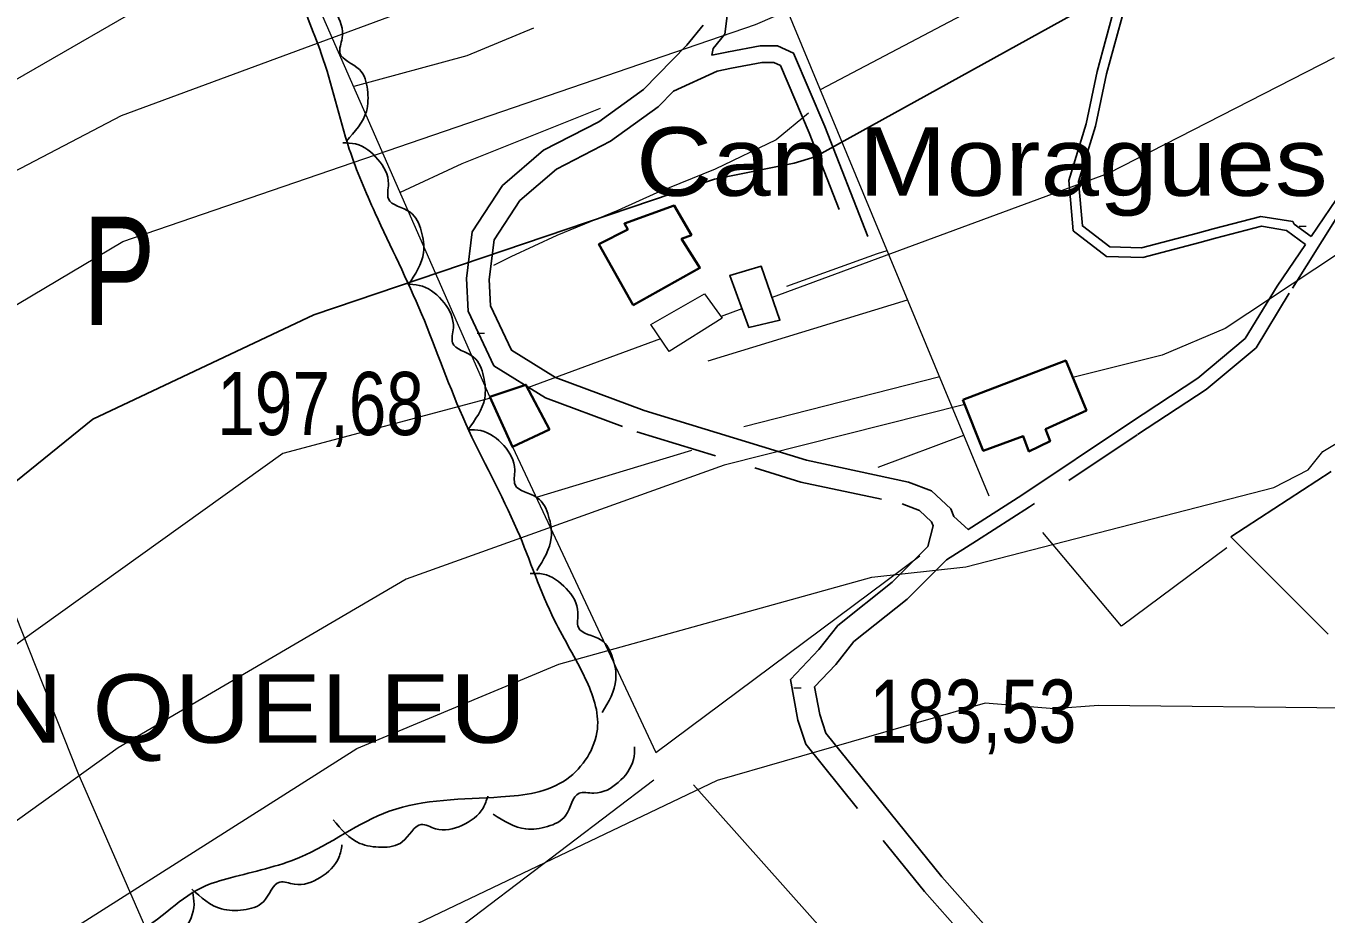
# Model space of a CAD drawing. Extents: x 483847 to 488453, y 4383581 to 4386795.
# Drawn here: x 485252.4 to 485432.5, y 4385402.6 to 4385525.6 of the extents above; entities that cross this region are included whole.
import ezdxf
from ezdxf.enums import TextEntityAlignment as Align

# ---------------------------------------------------------------- set-up
doc = ezdxf.new("R2010")
doc.units = 0
doc.header["$LTSCALE"] = 3.8
doc.linetypes.add('LONG_DASHED', pattern=[7.5, 6, -1.5])
doc.linetypes.add('MEDIUM_DASHED', pattern=[4.5, 3, -1.5])
for name, color, linetype, lineweight in [('21', 7, 'Continuous', 25), ('25', 7, 'LONG_DASHED', 25), ('27', 7, 'Continuous', 25), ('38', 7, 'Continuous', 25), ('47', 7, 'Continuous', 35), ('51', 7, 'Continuous', 13), ('7', 7, 'Continuous', 13), ('8', 7, 'Continuous', 25), ('9', 7, 'Continuous', 13)]:
    doc.layers.add(name, color=color, linetype=linetype, lineweight=lineweight)
doc.layers.add('31', color=7, linetype='Continuous')
doc.layers.add('5', color=7, linetype='Continuous')

msp = doc.modelspace()

# ---------------------------------------------------------------- linework, layer by layer
at = {"layer": '21'}
msp.add_lwpolyline([(485352.53, 4385483.84), (485349.9, 4385491.05), (485354.25, 4385492.32), (485356.85, 4385484.85)], close=True, dxfattribs=at)
at = {"layer": '25'}
msp.add_lwpolyline([(485432.78, 4385441.35), (485419.3, 4385454.84), (485433.22, 4385463.9)], dxfattribs=at)
at = {"layer": '27'}
for points in [[(485299.82, 4385661.09), (485299.57, 4385662.67), (485294.64, 4385662.26), (485289.35, 4385654.61), (485280.21, 4385639.63), (485274.93, 4385631.94), (485268.4, 4385624.36), (485262.52, 4385617.77), (485260.31, 4385607.35), (485262.6, 4385605.35), (485273.48, 4385605.45), (485283.86, 4385606.12), (485288.68, 4385605.94), (485297.69, 4385606.01), (485307.73, 4385605.36), (485308.16, 4385598.4), (485301.92, 4385587.38), (485297.42, 4385582.21), (485286.33, 4385574.25), (485278.48, 4385567.13), (485277.89, 4385561.88), (485288.28, 4385555.36), (485288.05, 4385546.54), (485287.2, 4385540.29), (485287.59, 4385539.37), (485289.86, 4385531.35), (485293.31, 4385521.81), (485297.19, 4385508.56), (485300.77, 4385499.7), (485307.19, 4385485.75), (485313.31, 4385470.51), (485320.46, 4385455.75), (485325.62, 4385443.27), (485329.88, 4385435.24), (485331.55, 4385428.22), (485327.33, 4385421.28), (485318.2, 4385418.81), (485302.73, 4385416.83), (485290.31, 4385410.43), (485280.75, 4385407.62), (485276.69, 4385406.23), (485271.89, 4385402.9), (485261.87, 4385394.73), (485251.06, 4385381.93), (485248.95, 4385378.4), (485241.73, 4385364.5), (485237.39, 4385372.01), (485230.13, 4385390.06), (485224.7, 4385401.81), (485216.95, 4385416.96), (485209.52, 4385431.92), (485203.19, 4385447.45), (485197.7, 4385460.77), (485195.75, 4385467.38), (485194.93, 4385474.55), (485200.43, 4385487.01), (485210.67, 4385493.29), (485216.48, 4385500.54), (485216.66, 4385510.32), (485213.78, 4385515.61), (485201.98, 4385523.45), (485188.34, 4385524.69), (485179.71, 4385525), (485175.53, 4385527.17), (485167.01, 4385529.85), (485158.32, 4385525.02), (485150.05, 4385519.91), (485142.58, 4385519.6), (485127.69, 4385523.06), (485122.02, 4385531.44), (485127.14, 4385537.4), (485137.41, 4385536.78), (485149.71, 4385533.1), (485155.77, 4385534.88), (485159.76, 4385539.39), (485157.38, 4385543.53), (485170.25, 4385547.87), (485180.21, 4385553.72), (485186.2, 4385561.9), (485185.3, 4385569.26), (485178.59, 4385574.36), (485170, 4385578.4), (485148.21, 4385590.42), (485129.65, 4385601.13), (485118.26, 4385609.29), (485112.23, 4385612.98), (485102.9, 4385618.84), (485099.35, 4385621.2), (485098.35, 4385621.8), (485099.39, 4385628.01), (485103.9, 4385633.91)], [(485290.8, 4385530.53), (485292.52, 4385530.09), (485295.29, 4385527.49), (485296.2, 4385523.91), (485295.88, 4385521.89), (485298.59, 4385519.58), (485299.7, 4385516.81), (485299.55, 4385513.79), (485296.79, 4385509.67)], [(485296.27, 4385509.45), (485298.04, 4385509.27), (485301.16, 4385507.13), (485302.61, 4385503.73), (485302.6, 4385501.68), (485305.63, 4385499.81), (485307.15, 4385497.24), (485307.46, 4385494.24), (485305.35, 4385489.74)], [(485305.56, 4385489.83), (485307.31, 4385489.56), (485310.32, 4385487.26), (485311.6, 4385483.79), (485311.48, 4385481.74), (485314.41, 4385479.73), (485315.79, 4385477.08), (485315.95, 4385474.06), (485313.62, 4385469.68)], [(485313.65, 4385469.69), (485315.42, 4385469.56), (485318.59, 4385467.48), (485320.11, 4385464.11), (485320.15, 4385462.06), (485323.22, 4385460.27), (485324.79, 4385457.73), (485325.17, 4385454.73), (485323.16, 4385450.19)], [(485322.26, 4385449.78), (485324.03, 4385449.68), (485327.25, 4385447.67), (485328.85, 4385444.34), (485328.93, 4385442.29), (485332.04, 4385440.56), (485333.67, 4385438.06), (485334.11, 4385435.07), (485332.21, 4385430.49)], [(485336.71, 4385425.75), (485336.55, 4385423.99), (485334.45, 4385420.83), (485331.07, 4385419.34), (485329.01, 4385419.32), (485327.19, 4385416.27), (485324.64, 4385414.72), (485321.64, 4385414.37), (485317.12, 4385416.42)], [(485316.38, 4385418.92), (485315.72, 4385417.27), (485312.79, 4385414.86), (485309.13, 4385414.41), (485307.16, 4385414.99), (485304.53, 4385412.59), (485301.64, 4385411.85), (485298.66, 4385412.38), (485294.93, 4385415.65)], [(485296.17, 4385412.16), (485295.74, 4385410.43), (485293.16, 4385407.65), (485289.59, 4385406.71), (485287.56, 4385407.02), (485285.28, 4385404.3), (485282.51, 4385403.17), (485279.49, 4385403.3), (485275.35, 4385406.03)], [(485275.46, 4385405.67), (485275.68, 4385403.91), (485274.3, 4385400.38), (485271.32, 4385398.2), (485269.32, 4385397.75), (485268.19, 4385394.38), (485266.03, 4385392.32), (485263.17, 4385391.33), (485258.32, 4385392.36)]]:
    msp.add_spline(points, degree=3, dxfattribs=at)
at = {"layer": '38'}
msp.add_line((485433.96, 4385501.63), (485430.43, 4385496.46), dxfattribs=at)
for points in [[(485351.24, 4385540.59), (485349.22, 4385524.47), (485347.6, 4385522.48)], [(485404.61, 4385528.24), (485402.1, 4385519.01), (485400.55, 4385511.72), (485398.22, 4385504.06), (485398.74, 4385497.93), (485402.56, 4385495), (485406.95, 4385494.89), (485414.69, 4385496.93), (485416.85, 4385497.51), (485423.46, 4385499.24), (485427.88, 4385498.51), (485428.06, 4385498.18), (485430.43, 4385496.46)], [(485347.6, 4385522.48), (485347.42, 4385521.58), (485349.7, 4385522.05), (485354.11, 4385522.87), (485356.51, 4385522.87), (485358.73, 4385521.86), (485363.06, 4385511.68), (485369.03, 4385496.47)], [(485342.13, 4385516.62), (485339.98, 4385514.42), (485333.38, 4385509.67), (485325.88, 4385505.78), (485320.81, 4385501.42), (485317.24, 4385496), (485316.55, 4385490.51), (485316.74, 4385486.87), (485319.66, 4385480.7), (485325.75, 4385476.92), (485338.03, 4385472.35), (485360.54, 4385465.47), (485374.66, 4385462.44), (485377.84, 4385461.22), (485380.53, 4385458.72), (485380.92, 4385457.65)], [(485429.67, 4385495.35), (485425.71, 4385489.56), (485421.31, 4385482.33), (485414.74, 4385476.81), (485405.26, 4385470.6), (485390.35, 4385460.63), (485382.92, 4385455.86), (485380.92, 4385457.65)], [(485379.92, 4385451.65), (485374.47, 4385446.22), (485367.09, 4385440.33), (485364.59, 4385437.18), (485361.65, 4385434.07), (485362.36, 4385430.22), (485363.22, 4385427.63), (485379.25, 4385407.73), (485412.43, 4385370.33), (485431.02, 4385350.71)]]:
    msp.add_lwpolyline(points, dxfattribs=at)
at = {"layer": '38', "linetype": 'MEDIUM_DASHED'}
for points in [[(485403.3, 4385528.55), (485400.8, 4385519.33), (485399.25, 4385512.05), (485396.86, 4385504.2), (485397.45, 4385497.23), (485402.09, 4385493.67), (485407.11, 4385493.55), (485415.03, 4385495.64), (485417.19, 4385496.22), (485423.53, 4385497.87), (485427.01, 4385497.29), (485427.02, 4385497.27), (485429.67, 4385495.35)], [(485346.22, 4385525.75), (485343.95, 4385522.96), (485337.93, 4385516.81), (485331.74, 4385512.35), (485324.11, 4385508.4), (485318.43, 4385503.5), (485314.22, 4385497.12), (485313.4, 4385490.62), (485313.65, 4385486.09), (485317.23, 4385478.53), (485324.36, 4385474.1), (485337.02, 4385469.39), (485359.75, 4385462.43), (485373.77, 4385459.43), (485376.16, 4385458.51), (485377.85, 4385456.94), (485378.06, 4385456.37), (485377.35, 4385453.51), (485372.39, 4385448.56), (485364.85, 4385442.55), (485362.22, 4385439.23), (485358.29, 4385435.07), (485359.32, 4385429.44), (485360.43, 4385426.11), (485376.86, 4385405.71), (485410.09, 4385368.25)], [(485342.09, 4385516.58), (485348.13, 4385519.35), (485350.14, 4385519.77), (485354.33, 4385520.55), (485356.01, 4385520.55), (485356.94, 4385520.12), (485360.9, 4385510.8), (485366.86, 4385495.62)], [(485433.91, 4385498.94), (485427.4, 4385488.59), (485422.81, 4385481.04), (485415.91, 4385475.25), (485406.33, 4385468.97), (485391.42, 4385459), (485384.08, 4385454.28), (485379.92, 4385451.65)]]:
    msp.add_lwpolyline(points, dxfattribs=at)
at = {"layer": '47'}
for points in [[(485336.5, 4385486.96), (485331.77, 4385495.38), (485335.76, 4385497.44), (485335.29, 4385498.25), (485342.2, 4385500.73), (485344.58, 4385496.66), (485343.21, 4385496.15), (485345.76, 4385492.09)], [(485382.2, 4385473.84), (485385, 4385466.76), (485390.55, 4385468.79), (485391.34, 4385466.68), (485394.27, 4385468.09), (485393.65, 4385469.76), (485399.3, 4385472.35), (485396.43, 4385479.26)], [(485316.66, 4385474.25), (485319.79, 4385467.3), (485324.91, 4385469.72), (485321.65, 4385475.92)]]:
    msp.add_lwpolyline(points, close=True, dxfattribs=at)
at = {"layer": '47', "lineweight": 13}
msp.add_lwpolyline([(485346.38, 4385488.49), (485348.86, 4385485.12), (485341.52, 4385480.52), (485338.96, 4385484.25)], close=True, dxfattribs=at)
at = {"layer": '51'}
for p, q in [((485316.66, 4385474.25), (485289.25, 4385536.72)), ((485346.9, 4385479.24), (485374.53, 4385487.7)), ((485378.97, 4385476.99), (485351.83, 4385470.09)), ((485370.43, 4385464.5), (485382.31, 4385468.95)), ((485344.61, 4385466.81), (485323.09, 4385460.28)), ((485430.63, 4385324.16), (485344.88, 4385420.49))]:
    msp.add_line(p, q, dxfattribs=at)
for points in [[(485385.82, 4385460.46), (485349.92, 4385547), (485337.89, 4385574.51), (485357.91, 4385589.92)], [(485362.45, 4385516.81), (485391.88, 4385532.35), (485399.28, 4385538.5)], [(485322.72, 4385525.3), (485313.49, 4385521.47), (485297.8, 4385517.24)], [(485339.37, 4385421.12), (485279.8, 4385375.88), (485259.62, 4385422.12), (485233.6, 4385487.71), (485220.71, 4385521.12)], [(485331.92, 4385514.19), (485312.78, 4385506.53), (485304.25, 4385502.53)], [(485360.78, 4385513.54), (485356.3, 4385509.85), (485347.85, 4385505.76), (485339.79, 4385502.48), (485334.39, 4385500.04), (485325.94, 4385496.59), (485319.56, 4385493.62), (485317.17, 4385492.44)], [(485357.8, 4385489.59), (485370.35, 4385494.09), (485371.71, 4385494.49)], [(485319.79, 4385467.3), (485339.63, 4385424.99), (485376.23, 4385452.21)], [(485418.77, 4385453.31), (485404.14, 4385442.49), (485393.26, 4385455.43)]]:
    msp.add_lwpolyline(points, dxfattribs=at)
at = {"layer": '7'}
for p, q in [((485428.75, 4385497.89), (485429.75, 4385497.89)), ((485314.92, 4385483.06), (485315.92, 4385483.06)), ((485358.76, 4385433.93), (485359.76, 4385433.93))]:
    msp.add_line(p, q, dxfattribs=at)
at = {"layer": '8'}
msp.add_lwpolyline([(485451.6, 4385566.2), (485443.32, 4385555.1), (485429.43, 4385542.25), (485424.42, 4385538.87), (485423.45, 4385538.38), (485420.26, 4385537.27), (485413, 4385535.85), (485361.71, 4385507.5), (485358.82, 4385506.59), (485347.8, 4385504.4), (485292.27, 4385485.58), (485261.67, 4385471.15), (485247.08, 4385459.38)], dxfattribs=at)
at = {"layer": '9'}
for p, q in [((485351.58, 4385486.44), (485348.68, 4385485.37)), ((485340.31, 4385482.28), (485321.89, 4385475.47))]:
    msp.add_line(p, q, dxfattribs=at)
for points in [[(485160.41, 4385486.81), (485161.92, 4385486.99), (485226.15, 4385503.2), (485228.74, 4385504.75), (485232.8, 4385507.71), (485289.88, 4385540.63), (485311.47, 4385546.07), (485319.25, 4385550.12), (485328.24, 4385553.64), (485396.56, 4385588.23), (485424.75, 4385617.02), (485437.27, 4385627), (485448.37, 4385637.26), (485450.77, 4385647.89), (485452.33, 4385662.51), (485452.37, 4385664), (485451.79, 4385671.68), (485439.69, 4385705.13), (485439.52, 4385706.69), (485428.06, 4385744.89), (485412.13, 4385783.37)], [(485249.63, 4385504.85), (485265.64, 4385513.23), (485331.95, 4385537.72), (485413.77, 4385576.98), (485417.56, 4385579.86), (485425.44, 4385587.43), (485427.61, 4385590.47), (485431.37, 4385594.81), (485456.14, 4385616.4), (485457.53, 4385617.75), (485459.26, 4385620.18), (485460.45, 4385622.83), (485463.13, 4385631.62), (485465.29, 4385648.26), (485465.68, 4385648.98), (485466.36, 4385649.97), (485466.95, 4385651.5)], [(485206.16, 4385460.3), (485265.8, 4385495.74), (485353.44, 4385525.81), (485389.65, 4385541.46), (485392.2, 4385543.7), (485395.69, 4385546.17), (485418.62, 4385558.08), (485422.8, 4385560.69), (485424.04, 4385561.78), (485425.38, 4385563.29), (485433.99, 4385571.85)], [(485433.6, 4385521.2), (485402.29, 4385505.19), (485355.76, 4385487.99)], [(485225.52, 4385379.41), (485298.21, 4385425.54), (485326.23, 4385437.19), (485369.58, 4385449.25), (485382.6, 4385450.69), (485425.26, 4385461.7), (485430.02, 4385464.11), (485432.07, 4385466.68), (485445.99, 4385475.08), (485446.03, 4385475.1), (485446.12, 4385475.15), (485452.41, 4385474.92), (485457.31, 4385475.59), (485460.05, 4385476.74), (485465.06, 4385480.2), (485470.4, 4385485.49), (485488.73, 4385509.47), (485491.56, 4385510.87)], [(485456.64, 4385508.01), (485447.26, 4385500.44), (485443.36, 4385498.16), (485437.08, 4385495.99), (485418.5, 4385483.7), (485409.79, 4385480.03), (485397.4, 4385476.92)], [(485382.47, 4385473.16), (485349.11, 4385464.77), (485305.06, 4385449), (485265.15, 4385425.62), (485224.59, 4385396.48), (485207.83, 4385390.17), (485068.44, 4385346.38), (485066.97, 4385345.31), (485066.31, 4385344.71), (485062.35, 4385340.08), (485054.14, 4385332.87), (484883.38, 4385253.17)], [(485316.76, 4385474.04), (485287.99, 4385466.4), (485234.63, 4385428.2), (485226.93, 4385421.78), (485223.67, 4385420.02), (485220.84, 4385418.84), (485190.9, 4385413.72)], [(485484.6, 4385455.96), (485468.17, 4385442.31), (485459.78, 4385437), (485451.15, 4385433.42), (485445.9, 4385432.14), (485435.56, 4385431.09), (485400.99, 4385431.46), (485394.85, 4385431.01), (485385.26, 4385431.78), (485348.16, 4385421.11), (485287.91, 4385392.32), (485238.24, 4385359.46), (485201.58, 4385339.51), (485195.44, 4385334.48), (485182.69, 4385327.58), (485156.35, 4385318.24)]]:
    msp.add_lwpolyline(points, dxfattribs=at)

# ---------------------------------------------------------------- texts
at = {"layer": '31', "width": 0.75}
msp.add_text('P', height=15, dxfattribs=at).set_placement((485265.3, 4385484.2), align=Align.CENTER)
at = {"layer": '5', "width": 1.15}
for s, p in [('Can Moragues', (485336.9, 4385502.09)), ('CAN QUELEU', (485226.69, 4385426.31))]:
    msp.add_text(s, height=9.5, dxfattribs=at).set_placement(p)
at = {"layer": '7', "width": 0.8}
for s, p in [('197,68', (485278.89, 4385468.94)), ('183,53', (485369.27, 4385426.32))]:
    msp.add_text(s, height=8.75, dxfattribs=at).set_placement(p)

doc.saveas('drawing.dxf')
